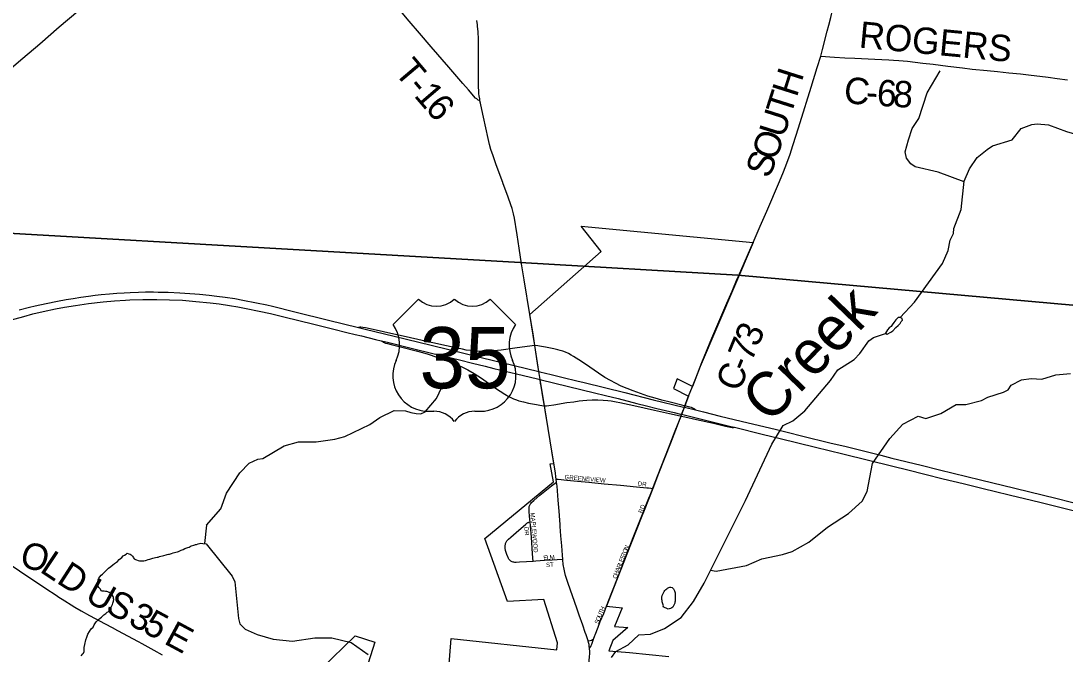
# Model space of a CAD drawing. Extents: x 1410790 to 1770854, y 448063 to 770588.
# Drawn here: x 1614520 to 1626387, y 607700 to 614895 of the extents above; entities that cross this region are included whole.
import ezdxf

# ---------------------------------------------------------------- set-up
doc = ezdxf.new("R2010")
doc.units = 0
for name, color, linetype in [('GM_X_City_Street', 7, 'Continuous'), ('GM_X_City_Street_Text', 7, 'Continuous'), ('GM_X_Corporation', 7, 'Continuous'), ('GM_X_County_Road', 7, 'Continuous'), ('GM_X_County_Road_Text', 7, 'Continuous'), ('GM_X_Interchange_Ramps', 7, 'Continuous'), ('GM_X_Major_River', 7, 'Continuous'), ('GM_X_Major_River_Text', 7, 'Continuous'), ('GM_X_Minor_Lake', 7, 'Continuous'), ('GM_X_Minor_River', 7, 'Continuous'), ('GM_X_State_Route', 7, 'Continuous'), ('GM_X_Township', 7, 'Continuous'), ('GM_X_Township_Road', 7, 'Continuous'), ('GM_X_Township_Road_Text', 7, 'Continuous'), ('GM_X_US_Location', 7, 'Continuous'), ('GM_X_US_Route', 7, 'Continuous'), ('GM_X_US_Shield', 7, 'Continuous')]:
    doc.layers.add(name, color=color, linetype=linetype)

msp = doc.modelspace()

# ---------------------------------------------------------------- linework, layer by layer
at = {"layer": 'GM_X_City_Street'}
for points in [[(1621701, 609583), (1621701, 609585), (1621753, 609722)], [(1620306, 609202), (1620304, 609227), (1620296, 609318), (1620295, 609352), (1620295, 609364), (1620295, 609372), (1620297, 609378), (1620299, 609386), (1620303, 609394), (1620307, 609401), (1620310, 609406), (1620316, 609413), (1620323, 609421), (1620351, 609447), (1620419, 609504), (1620550, 609612), (1620608, 609655)], [(1620604, 609688), (1620627, 609686), (1620725, 609676), (1620846, 609664), (1620975, 609652), (1621149, 609636), (1621333, 609619), (1621517, 609602), (1621635, 609591), (1621653, 609589), (1621678, 609586), (1621701, 609583)], [(1621045, 607920), (1621079, 608006), (1621105, 608069), (1621144, 608163), (1621177, 608243), (1621227, 608381), (1621314, 608601), (1621414, 608857), (1621480, 609024), (1621577, 609271), (1621665, 609490)], [(1621665, 609490), (1621671, 609505), (1621701, 609583)], [(1620342, 608752), (1620267, 608748), (1620188, 608743), (1620147, 608741), (1620134, 608742), (1620122, 608744), (1620113, 608746), (1620104, 608749), (1620097, 608753), (1620090, 608757), (1620080, 608765), (1620073, 608771), (1620067, 608778), (1620062, 608787), (1620057, 608797), (1620053, 608806), (1620043, 608832), (1620036, 608854), (1620029, 608877), (1620027, 608884), (1620025, 608893), (1620024, 608901), (1620023, 608914), (1620023, 608925), (1620024, 608939), (1620026, 608947), (1620028, 608955), (1620031, 608964), (1620035, 608973), (1620039, 608979), (1620044, 608987), (1620051, 608995), (1620060, 609004), (1620089, 609030), (1620149, 609081), (1620260, 609177), (1620271, 609186), (1620276, 609190), (1620283, 609194), (1620289, 609197), (1620294, 609199), (1620303, 609201), (1620306, 609202)], [(1620342, 608752), (1620335, 608839), (1620322, 609028), (1620311, 609158), (1620306, 609202)], [(1620678, 608775), (1620672, 608775), (1620558, 608768), (1620472, 608762), (1620373, 608755), (1620342, 608752)], [(1620968, 607850), (1620990, 607856), (1621003, 607860), (1621016, 607866), (1621027, 607871)], [(1620982, 607768), (1620996, 607788), (1621001, 607797), (1621007, 607811), (1621027, 607871)], [(1621027, 607871), (1621041, 607910), (1621045, 607920)]]:
    msp.add_lwpolyline(points, dxfattribs=at)
at = {"layer": 'GM_X_Corporation'}
for points in [[(1619382, 607540), (1619410, 607876), (1620611, 607750), (1620617, 607827), (1620464, 608321), (1620052, 608298), (1619793, 609015), (1620574, 609658), (1620537, 609861), (1620576, 609864), (1620470, 610522), (1620422, 610821), (1620407, 610912), (1620361, 611205), (1620305, 611559), (1621116, 612275), (1620888, 612562), (1622843, 612377), (1622241, 610967), (1622151, 610739), (1621980, 610829), (1621936, 610717), (1622108, 610629), (1622067, 610521), (1621901, 610096), (1621765, 609753), (1621753, 609722), (1621701, 609583), (1621602, 609333), (1621568, 609248), (1621407, 608837), (1621227, 608381), (1621177, 608243), (1621352, 608227), (1621268, 608013), (1621418, 608001), (1621247, 607855), (1621201, 607736), (1621436, 607718), (1621885, 607671)], [(1617930, 607528), (1618319, 607907), (1618543, 607837), (1618236, 606871)]]:
    msp.add_lwpolyline(points, dxfattribs=at)
at = {"layer": 'GM_X_County_Road'}
for points in [[(1623610, 614494), (1623629, 614569), (1623682, 614778), (1623700, 614846), (1623723, 614933), (1623745, 615018), (1623770, 615119), (1623817, 615303), (1623858, 615464), (1623864, 615487)], [(1614388, 614341), (1614541, 614471), (1614736, 614636), (1614957, 614826), (1615166, 615006)], [(1622843, 612377), (1622921, 612561), (1622996, 612735), (1623140, 613069), (1623187, 613181), (1623225, 613279), (1623262, 613381), (1623294, 613478), (1623330, 613597), (1623375, 613741), (1623501, 614141), (1623570, 614367), (1623610, 614494)], [(1623610, 614494), (1623767, 614483), (1623884, 614476), (1623997, 614471), (1624072, 614467), (1624224, 614460), (1624384, 614453), (1624437, 614450), (1624499, 614445), (1624547, 614440), (1624596, 614436), (1624684, 614426), (1624771, 614416), (1624889, 614402), (1625053, 614381), (1625219, 614361), (1625329, 614348), (1625501, 614331), (1625619, 614319), (1625746, 614306), (1625881, 614292), (1626000, 614279), (1626101, 614266), (1626196, 614254), (1626297, 614241), (1626413, 614226)], [(1622662, 611963), (1622676, 611996), (1622843, 612377)], [(1622602, 611823), (1622662, 611963)], [(1622151, 610739), (1622190, 610836), (1622260, 611013), (1622374, 611291), (1622431, 611424), (1622476, 611529), (1622544, 611689), (1622602, 611823)], [(1622108, 610629), (1622151, 610739)], [(1621753, 609722), (1621844, 609951), (1621899, 610091), (1621957, 610238), (1622022, 610405), (1622029, 610425), (1622036, 610443), (1622060, 610504), (1622066, 610520), (1622108, 610629)], [(1613651, 609216), (1613675, 609200), (1613836, 609092), (1613901, 609049), (1614059, 608943), (1614147, 608885), (1614215, 608840), (1614315, 608773), (1614503, 608647), (1614804, 608447), (1614921, 608369), (1614953, 608347), (1614988, 608323), (1615018, 608304), (1615090, 608258), (1615132, 608233), (1615206, 608191), (1615301, 608139), (1615477, 608044), (1615556, 608002)], [(1615556, 608002), (1615618, 607968), (1615852, 607842), (1615896, 607819), (1616031, 607745), (1616127, 607693)]]:
    msp.add_lwpolyline(points, dxfattribs=at)
at = {"layer": 'GM_X_Interchange_Ramps'}
for points in [[(1620361, 611205), (1620274, 611197), (1620135, 611178), (1619980, 611153), (1619937, 611148), (1619890, 611143), (1619846, 611141), (1619783, 611139), (1619708, 611142), (1619641, 611148), (1619582, 611155), (1619538, 611164), (1619479, 611175), (1619082, 611264), (1618899, 611304), (1618726, 611342), (1618559, 611379), (1618438, 611406), (1618405, 611413), (1618385, 611415), (1618374, 611415), (1618357, 611412)], [(1618616, 611260), (1618628, 611252), (1618637, 611245), (1618647, 611241), (1618663, 611235), (1618686, 611229), (1618728, 611217), (1618849, 611186), (1619011, 611146), (1619084, 611126), (1619150, 611107), (1619247, 611075), (1619343, 611042), (1619426, 611010), (1619498, 610980), (1619537, 610962), (1619599, 610931), (1619672, 610888), (1619754, 610834), (1619913, 610723), (1619968, 610687), (1620020, 610653), (1620068, 610625), (1620089, 610615), (1620118, 610602), (1620152, 610588), (1620180, 610579), (1620231, 610565), (1620288, 610552), (1620379, 610535), (1620418, 610529), (1620440, 610526), (1620470, 610522)], [(1622187, 610474), (1622178, 610482), (1622172, 610487), (1622158, 610495), (1622143, 610501), (1622121, 610507), (1622066, 610520), (1622058, 610522), (1622033, 610528), (1621899, 610561), (1621804, 610585), (1621728, 610607), (1621646, 610632), (1621560, 610662), (1621479, 610692), (1621412, 610717), (1621342, 610746), (1621277, 610777), (1621219, 610807), (1621157, 610844), (1621085, 610891), (1620937, 610994), (1620862, 611042), (1620801, 611082), (1620774, 611098), (1620745, 611114), (1620710, 611130), (1620680, 611141), (1620650, 611151), (1620621, 611159), (1620578, 611170), (1620482, 611188), (1620413, 611199), (1620394, 611201), (1620361, 611205)], [(1620470, 610522), (1620494, 610522), (1620521, 610524), (1620576, 610532), (1620725, 610557), (1620803, 610568), (1620863, 610576), (1620908, 610582), (1620953, 610586), (1621014, 610588), (1621076, 610588), (1621137, 610586), (1621190, 610581), (1621230, 610577), (1621287, 610568), (1621328, 610560), (1621487, 610525), (1621720, 610472), (1621890, 610434), (1622012, 610408), (1622022, 610405), (1622064, 610396), (1622197, 610366), (1622391, 610323), (1622528, 610291), (1622585, 610279), (1622602, 610276), (1622611, 610275), (1622618, 610276), (1622628, 610278)]]:
    msp.add_lwpolyline(points, dxfattribs=at)
at = {"layer": 'GM_X_Major_River'}
for points in [[(1624511, 611526), (1624674, 611699), (1624992, 612140), (1625057, 612285), (1625081, 612405), (1625119, 612480), (1625124, 612536), (1625204, 612753), (1625241, 613073), (1625299, 613214), (1625386, 613343), (1625500, 613435), (1625560, 613474), (1625785, 613543), (1625886, 613674), (1626007, 613717), (1626071, 613726), (1626198, 613714), (1626401, 613637), (1626468, 613618), (1626858, 613542), (1626910, 613521), (1627124, 613360)], [(1624511, 611526), (1624489, 611524), (1624464, 611499), (1624442, 611469), (1624423, 611442), (1624409, 611424), (1624388, 611408), (1624368, 611386), (1624356, 611367), (1624349, 611355), (1624345, 611345), (1624363, 611336), (1624407, 611360), (1624430, 611375), (1624462, 611413), (1624489, 611434), (1624511, 611458), (1624524, 611478), (1624538, 611493), (1624536, 611513)], [(1624536, 611513), (1624511, 611526)], [(1621231, 607663), (1621281, 607730), (1621422, 607804), (1621481, 607861), (1621544, 607920), (1621676, 607927), (1621833, 607992), (1622025, 608114), (1622165, 608296), (1622285, 608506), (1622755, 609446), (1623056, 610086), (1623182, 610296), (1623293, 610352), (1623431, 610465), (1623719, 610808), (1623804, 610931), (1623988, 611049), (1624055, 611116), (1624156, 611258), (1624208, 611298), (1624347, 611344)], [(1615573, 608303), (1615576, 608319), (1615574, 608331), (1615572, 608343), (1615570, 608353), (1615556, 608373), (1615546, 608383), (1615536, 608391), (1615524, 608399), (1615508, 608408), (1615496, 608410), (1615482, 608412), (1615468, 608414), (1615454, 608414), (1615438, 608416), (1615421, 608441), (1615407, 608457), (1615397, 608467), (1615395, 608493), (1615395, 608511), (1615395, 608525), (1615397, 608535), (1615400, 608545), (1615406, 608561), (1615418, 608579), (1615434, 608597), (1615448, 608607), (1615469, 608629), (1615485, 608646), (1615517, 608676), (1615541, 608696), (1615566, 608714), (1615586, 608730), (1615620, 608753), (1615638, 608773), (1615653, 608787), (1615667, 608799), (1615683, 608815), (1615699, 608823), (1615715, 608835), (1615727, 608847), (1615747, 608840), (1615763, 608834), (1615775, 608826), (1615789, 608812), (1615795, 608802), (1615799, 608792), (1615809, 608784), (1615821, 608775), (1615835, 608771), (1615853, 608765), (1615869, 608761), (1615887, 608759), (1615905, 608758), (1615919, 608760), (1615935, 608764), (1615949, 608768), (1615967, 608774), (1615987, 608780), (1616021, 608791), (1616049, 608797), (1616068, 608801), (1616080, 608803), (1616094, 608807), (1616112, 608812), (1616130, 608816), (1616144, 608820), (1616170, 608826), (1616182, 608830), (1616196, 608834), (1616208, 608836), (1616220, 608839), (1616232, 608843), (1616250, 608849), (1616266, 608853), (1616283, 608859), (1616299, 608863), (1616311, 608867), (1616327, 608872), (1616343, 608880), (1616363, 608888), (1616385, 608900), (1616407, 608906), (1616417, 608910), (1616433, 608915), (1616456, 608929), (1616472, 608935), (1616486, 608939), (1616496, 608941), (1616506, 608945), (1616516, 608947), (1616534, 608952), (1616550, 608958), (1616566, 608960), (1616588, 608958), (1616625, 608952)], [(1616625, 608952), (1616923, 608587), (1616950, 608522), (1616993, 608106), (1617010, 608044), (1617069, 607982), (1617205, 607921), (1617386, 607870), (1617607, 607847), (1617860, 607884), (1618054, 607886), (1618272, 607830), (1618465, 607695)], [(1615206, 607679), (1615224, 607701), (1615233, 607712), (1615239, 607730), (1615241, 607775), (1615248, 607807), (1615252, 607829), (1615254, 607843), (1615258, 607861), (1615269, 607893), (1615283, 607925), (1615301, 607956), (1615320, 607986), (1615340, 608004), (1615354, 608034), (1615377, 608066), (1615403, 608092), (1615421, 608108), (1615437, 608118), (1615449, 608129), (1615464, 608145), (1615484, 608163), (1615502, 608177), (1615514, 608181), (1615522, 608193), (1615534, 608215), (1615547, 608233), (1615553, 608249), (1615563, 608263), (1615567, 608279), (1615569, 608291), (1615573, 608303)]]:
    msp.add_lwpolyline(points, dxfattribs=at)
at = {"layer": 'GM_X_Minor_Lake'}
for points in [[(1624511, 611526), (1624674, 611699), (1624992, 612140), (1625057, 612285), (1625081, 612405), (1625119, 612480), (1625124, 612536), (1625204, 612753), (1625241, 613073), (1625299, 613214), (1625386, 613343), (1625500, 613435), (1625560, 613474), (1625785, 613543), (1625886, 613674), (1626007, 613717), (1626071, 613726), (1626198, 613714), (1626401, 613637), (1626468, 613618), (1626858, 613542), (1626910, 613521), (1627124, 613360)], [(1621821, 608238), (1621822, 608250), (1621816, 608270), (1621810, 608282), (1621808, 608292), (1621806, 608309), (1621804, 608321), (1621804, 608335), (1621805, 608345), (1621809, 608365), (1621815, 608379), (1621823, 608397), (1621831, 608413), (1621837, 608423), (1621848, 608432), (1621860, 608442), (1621870, 608450), (1621884, 608458), (1621896, 608460), (1621908, 608460), (1621922, 608458), (1621936, 608443), (1621948, 608417), (1621951, 608407), (1621955, 608397), (1621955, 608383), (1621957, 608369), (1621957, 608347), (1621957, 608319), (1621954, 608303), (1621952, 608289), (1621950, 608277), (1621944, 608263), (1621938, 608249), (1621928, 608235), (1621917, 608227), (1621903, 608217), (1621889, 608213), (1621875, 608211), (1621821, 608238)]]:
    msp.add_lwpolyline(points, dxfattribs=at)
at = {"layer": 'GM_X_Minor_River'}
for points in [[(1625240, 613067), (1624945, 613176), (1624684, 613237), (1624633, 613272), (1624586, 613337), (1624569, 613406), (1624606, 613542), (1624650, 613671), (1624726, 613786), (1624819, 614078), (1624966, 614328)], [(1616628, 609165), (1616794, 609351), (1616857, 609530), (1617007, 609758), (1617113, 609871), (1617214, 609915), (1617270, 609924), (1617511, 610068), (1617676, 610113), (1617876, 610112), (1618088, 610142), (1618203, 610174), (1618485, 610307), (1618601, 610389), (1618762, 610468), (1618893, 610466), (1618952, 610445), (1619012, 610434), (1619064, 610431), (1619114, 610452), (1619243, 610606), (1619332, 610791)], [(1622358, 608653), (1622420, 608643), (1622767, 608705), (1622940, 608782), (1623177, 608832), (1623284, 608864), (1623476, 608971), (1623687, 609141), (1623926, 609297), (1624081, 609437), (1624138, 609546), (1624200, 609866), (1624395, 610149), (1624544, 610311), (1624716, 610402), (1624806, 610376), (1624973, 610434), (1625149, 610535), (1625259, 610537), (1625435, 610582), (1625508, 610618), (1625687, 610675), (1625738, 610702), (1625775, 610754), (1625890, 610816), (1626002, 610830), (1626122, 610824), (1626283, 610873), (1626447, 610888)], [(1616628, 609165), (1616606, 608955)]]:
    msp.add_lwpolyline(points, dxfattribs=at)
at = {"layer": 'GM_X_State_Route'}
for points in [[(1619998, 613055), (1619997, 613057), (1619922, 613260), (1619886, 613362), (1619862, 613433), (1619846, 613490), (1619829, 613557), (1619776, 613803), (1619746, 613941), (1619742, 613962), (1619737, 613985), (1619734, 614009), (1619729, 614042), (1619726, 614068), (1619724, 614095), (1619721, 614147), (1619720, 614182), (1619720, 614238), (1619720, 614452), (1619719, 614712), (1619718, 614748), (1619716, 614774), (1619714, 614803), (1619711, 614835), (1619709, 614855), (1619706, 614874), (1619702, 614899)], [(1620145, 612559), (1620142, 612580), (1620128, 612654), (1620117, 612702), (1620102, 612763), (1620089, 612804), (1620058, 612894), (1619998, 613055)], [(1620433, 610746), (1620427, 610780), (1620421, 610821), (1620407, 610911), (1620392, 611004), (1620361, 611205), (1620341, 611338), (1620329, 611403), (1620305, 611559), (1620240, 611954), (1620237, 611974), (1620211, 612136), (1620183, 612314), (1620160, 612466), (1620145, 612559)], [(1620604, 609688), (1620601, 609713), (1620596, 609758), (1620551, 610030), (1620524, 610195), (1620486, 610424), (1620470, 610522), (1620457, 610599), (1620433, 610746)], [(1620613, 609608), (1620611, 609630), (1620608, 609655), (1620604, 609688)], [(1620980, 607785), (1620977, 607807), (1620972, 607830), (1620968, 607850), (1620943, 607917), (1620933, 607947), (1620905, 608029), (1620864, 608142), (1620837, 608221), (1620739, 608501), (1620720, 608559), (1620710, 608593), (1620701, 608627), (1620693, 608664), (1620684, 608718), (1620678, 608772), (1620678, 608775), (1620674, 608823), (1620666, 608931), (1620658, 609045), (1620649, 609149), (1620648, 609174), (1620644, 609222), (1620636, 609325), (1620626, 609449), (1620618, 609554), (1620613, 609608)], [(1620883, 606721), (1620884, 606735), (1620904, 606929), (1620917, 607059), (1620973, 607582), (1620981, 607668), (1620984, 607706), (1620985, 607724), (1620982, 607768), (1620980, 607785)]]:
    msp.add_lwpolyline(points, dxfattribs=at)
at = {"layer": 'GM_X_Township'}
for points in [[(1630619, 611292), (1622666, 612006), (1620194, 612148), (1611595, 612641), (1611048, 612672), (1611065, 613297), (1611078, 613766), (1611215, 618792), (1610729, 618656), (1610442, 618656), (1610141, 618667), (1609643, 618686), (1609526, 618696), (1613166, 621642), (1610747, 624671), (1610848, 624758), (1611047, 624933), (1612950, 626572), (1611728, 628724)], [(1611595, 612641), (1620194, 612148), (1622666, 612006), (1630619, 611292)]]:
    msp.add_lwpolyline(points, dxfattribs=at)
at = {"layer": 'GM_X_Township_Road'}
msp.add_lwpolyline([(1619737, 613985), (1619718, 613996), (1619701, 614008), (1619687, 614019), (1619606, 614111), (1619544, 614182), (1619382, 614368), (1619181, 614602), (1619049, 614757), (1618934, 614892), (1618757, 615102), (1618445, 615470), (1618292, 615651), (1618139, 615834), (1618026, 615971), (1617912, 616111), (1617753, 616307), (1617657, 616423), (1617578, 616520), (1617510, 616605), (1617404, 616734), (1617312, 616848)], dxfattribs=at)
at = {"layer": 'GM_X_US_Route'}
for points in [[(1614400, 611496), (1614552, 611538), (1614657, 611565), (1614772, 611592), (1614914, 611622), (1615017, 611642), (1615140, 611662), (1615289, 611684), (1615456, 611703), (1615583, 611715), (1615708, 611723), (1615760, 611726), (1615908, 611730), (1616066, 611730), (1616210, 611726), (1616358, 611720), (1616508, 611708), (1616672, 611692), (1616773, 611679), (1616890, 611662), (1616987, 611646), (1617080, 611628), (1617228, 611598), (1617356, 611569), (1617509, 611532), (1617850, 611448), (1618077, 611393), (1618226, 611356), (1618319, 611333), (1618392, 611315), (1618551, 611276), (1618616, 611260), (1618618, 611260), (1618688, 611243), (1618969, 611174), (1619185, 611120), (1619424, 611061), (1619504, 611042), (1619654, 611006), (1619797, 610972), (1619896, 610947), (1620151, 610884), (1620393, 610827)], [(1614500, 611612), (1614618, 611643), (1614682, 611658), (1614806, 611685), (1614938, 611712), (1615035, 611730), (1615113, 611742), (1615203, 611756), (1615288, 611768), (1615366, 611778), (1615431, 611785), (1615526, 611794), (1615610, 611800), (1615695, 611806), (1615764, 611810), (1615856, 611813), (1615938, 611815), (1616026, 611815), (1616079, 611814), (1616193, 611811), (1616328, 611805), (1616498, 611793), (1616550, 611789), (1616661, 611778), (1616746, 611769), (1616840, 611757), (1616953, 611739), (1617044, 611723), (1617198, 611693), (1617314, 611668), (1617381, 611653), (1617632, 611591), (1618018, 611496), (1618357, 611412), (1618432, 611393), (1618763, 611313), (1619181, 611210), (1619569, 611114), (1619767, 611066), (1619984, 611013), (1620407, 610911), (1620417, 610908), (1620548, 610876), (1620623, 610858), (1620681, 610844), (1620840, 610806), (1620920, 610786), (1621382, 610672), (1621707, 610591), (1622052, 610506), (1622060, 610504), (1622187, 610474), (1622277, 610452), (1622466, 610405), (1622787, 610329), (1623093, 610254), (1623230, 610220), (1623405, 610177), (1623714, 610102), (1623899, 610057), (1624291, 609960), (1624419, 609928), (1624750, 609847), (1624960, 609795), (1625425, 609681), (1625817, 609585), (1626295, 609467), (1626594, 609393)], [(1620393, 610827), (1620421, 610821), (1620434, 610818)], [(1620434, 610818), (1621039, 610669), (1621164, 610639), (1621307, 610603), (1621519, 610549), (1621631, 610521), (1621748, 610492), (1621946, 610445), (1622018, 610428)], [(1622018, 610428), (1622029, 610425), (1622589, 610288), (1622628, 610278), (1622946, 610199), (1623150, 610149), (1623551, 610050), (1623860, 609974), (1624430, 609834), (1624599, 609792), (1624793, 609744), (1625003, 609692), (1625230, 609638), (1625469, 609579), (1625580, 609552), (1625768, 609505), (1626004, 609448), (1626116, 609421), (1626492, 609329)]]:
    msp.add_lwpolyline(points, dxfattribs=at)
at = {"layer": 'GM_X_US_Shield'}
for p, q in [((1619040, 611735), (1618750, 611445)), ((1620143, 611445), (1619853, 611735)), ((1619156, 610459), (1619214, 610459)), ((1619679, 610459), (1619737, 610459))]:
    msp.add_line(p, q, dxfattribs=at)
for centre, radius, start, end in [((1619243, 611942), 290, 225.573, 314.427), ((1619650, 611942), 290, 225.573, 314.427), ((1618418, 611212), 406, 334.5471, 35.0009), ((1620475, 611212), 406, 144.9991, 205.4529), ((1619152, 610865), 406, 154.8319, 270.6383), ((1619741, 610865), 406, 269.3617, 25.1681), ((1619214, 610169), 290, 36.8699, 90), ((1619679, 610169), 290, 90, 143.1301)]:
    msp.add_arc(centre, radius, start, end, dxfattribs=at)

# ---------------------------------------------------------------- texts
at = {"layer": 'GM_X_City_Street_Text'}
for s, rotation, p in [('GREENEVIEW', 354.9767, (1620697, 609689)), ('DR', 353.9946, (1621529, 609614)), ('RD', 68.7471, (1621581, 609295)), ('MAPLEWOOD', 275.0786, (1620309, 609306)), ('DR', 276.0054, (1620238, 609143)), ('O', 68.5665, (1621400, 608838)), ('N', 68.5435, (1621416, 608879)), ('E', 3.007, (1620459, 608769)), ('L', 4.283, (1620496, 608771)), ('M', 4.3877, (1620531, 608774)), ('E', 68.5486, (1621361, 608740)), ('S', 68.5486, (1621374, 608773)), ('T', 68.5486, (1621387, 608806)), ('ST', 3.5746, (1620490, 608688)), ('H', 69.733, (1621302, 608589)), ('A', 68.6126, (1621318, 608630)), ('R', 68.5458, (1621334, 608671)), ('L', 68.5486, (1621348, 608707)), ('C', 71.4422, (1621290, 608551)), ('U', 67.3869, (1621112, 608110)), ('T', 67.3717, (1621129, 608151)), ('H', 67.3667, (1621143, 608183)), ('S', 69.0762, (1621083, 608037)), ('O', 67.8374, (1621096, 608069))]:
    msp.add_text(s, height=50, rotation=rotation, dxfattribs=at).set_placement(p)
at = {"layer": 'GM_X_County_Road_Text'}
for s, rotation, p in [('ROGERS', 354.5149, (1624037, 614593)), ('H', 72.4106, (1623337, 614019)), ('C', 354.9625, (1623865, 613963)), ('6', 356.3314, (1624241, 613932)), ('8', 356.4951, (1624426, 613920)), ('T', 72.4159, (1623269, 613805)), ('-', 356.307, (1624118, 613940)), ('U', 72.4, (1623189, 613553)), ('O', 71.4026, (1623103, 613297)), ('S', 68.6203, (1623024, 613094)), ('3', 66.513, (1622893, 611178)), ('7', 67.5579, (1622823, 611009)), ('-', 67.8101, (1622777, 610895)), ('C', 67.8833, (1622684, 610667)), ('O', 343.9065, (1614492, 608705)), ('L', 326.5108, (1614723, 608642)), ('D', 327.1928, (1614914, 608516)), ('U', 330.8213, (1615233, 608315)), ('S', 331.7142, (1615468, 608184)), ('3', 331.7119, (1615727, 608044)), ('5', 331.7119, (1615890, 607957)), ('E', 331.7117, (1616134, 607825))]:
    msp.add_text(s, height=300, rotation=rotation, dxfattribs=at).set_placement(p)
at = {"layer": 'GM_X_Major_River_Text'}
msp.add_text('Creek', height=500.1, rotation=46.0163, dxfattribs=at).set_placement((1623030, 610304))
at = {"layer": 'GM_X_Township_Road_Text'}
for s, rotation, p in [('T', 310.1853, (1618754, 614311)), ('-', 310.2341, (1618899, 614139)), ('1', 310.5134, (1618979, 614044)), ('6', 311.5545, (1619103, 613899))]:
    msp.add_text(s, height=300, rotation=rotation, dxfattribs=at).set_placement(p)
at = {"layer": 'GM_X_US_Location'}
for s in ['0', '/']:
    msp.add_text(s, height=1, dxfattribs=at).set_placement((1619446, 611062))
msp.add_text('35', height=1, rotation=0, dxfattribs=at).set_placement((1619240, 610855))
at = {"layer": 'GM_X_US_Shield'}
msp.add_text('35', height=696.1, dxfattribs=at).set_placement((1619050, 610720))

doc.saveas('drawing.dxf')
